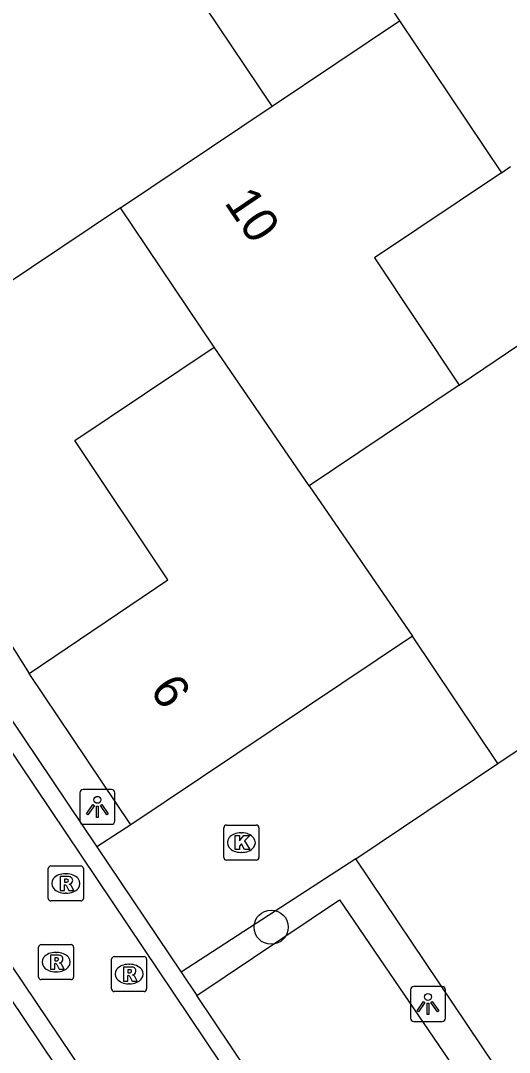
# Model space of a CAD drawing. Extents: x 158797 to 159887, y 384318 to 385255.
# Drawn here: x 159019.09 to 159033.06, y 384534.1 to 384563.59 of the extents above; entities that cross this region are included whole.
import ezdxf

# ---------------------------------------------------------------- set-up
doc = ezdxf.new("R2010")
doc.units = 0
for name, color, linetype in [('IMGEO_Boom', 7, 'Continuous'), ('IMGEO_Groenvoorziening', 7, 'Continuous'), ('IMGEO_Kolk', 7, 'Continuous'), ('IMGEO_Lichtpunt', 7, 'Continuous'), ('IMGEO_Pand', 7, 'Continuous'), ('IMGEO_Pand_nummerreeks', 7, 'Continuous'), ('IMGEO_Parkeervlak_open', 7, 'Continuous'), ('IMGEO_Rijbaan_lokaal_open', 7, 'Continuous'), ('IMGEO_Rioolput', 7, 'Continuous')]:
    doc.layers.add(name, color=color, linetype=linetype)

msp = doc.modelspace()

# ---------------------------------------------------------------- linework, layer by layer
at = {"layer": 'IMGEO_Boom'}
msp.add_circle((159026.251, 384537.676), 0.489, dxfattribs=at)
at = {"layer": 'IMGEO_Groenvoorziening'}
for points in [[(159012.619, 384563.544), (159011.406, 384562.806), (159008.615, 384560.926), (159018.711, 384545.927), (159019.336, 384544.929)], [(159022.243, 384540.599), (159021.267, 384539.976)], [(159028.673, 384539.626), (159023.676, 384536.39)]]:
    msp.add_lwpolyline(points, dxfattribs=at)
at = {"layer": 'IMGEO_Kolk'}
for p, q in [((159024.899, 384539.668), (159024.899, 384540.52)), ((159024.974, 384540.594), (159025.826, 384540.594)), ((159025.9, 384540.52), (159025.9, 384539.668)), ((159025.387, 384540.374), (159025.412, 384540.374)), ((159025.41, 384539.814), (159025.385, 384539.814)), ((159025.826, 384539.594), (159024.974, 384539.594))]:
    msp.add_line(p, q, dxfattribs=at)
for points in [[(159024.899, 384539.668), (159024.899, 384540.52)], [(159024.974, 384540.594), (159025.826, 384540.594)], [(159025.9, 384540.52), (159025.9, 384539.668)], [(159025.22, 384540.294), (159025.343, 384540.294), (159025.343, 384540.143), (159025.473, 384540.294), (159025.637, 384540.294), (159025.491, 384540.143), (159025.644, 384539.894), (159025.492, 384539.894), (159025.407, 384540.058), (159025.343, 384539.991), (159025.343, 384539.894), (159025.22, 384539.894), (159025.22, 384540.294)], [(159025.826, 384539.594), (159024.974, 384539.594)]]:
    msp.add_lwpolyline(points, dxfattribs=at)
for centre, start, end in [((159024.976, 384540.518), 91.552, 178.448), ((159024.976, 384540.518), 91.552, 178.448), ((159025.824, 384540.518), 1.552, 88.448), ((159025.824, 384540.518), 1.552, 88.448), ((159024.976, 384539.67), 181.552, 268.448), ((159024.976, 384539.67), 181.552, 268.448), ((159025.824, 384539.67), 271.552, 358.448), ((159025.824, 384539.67), 271.552, 358.448)]:
    msp.add_arc(centre, 0.0765, start, end, dxfattribs=at)
for centre, major_axis, ratio, start_param, end_param in [((159025.386, 384540.094), (-0.387, 0.002), 0.722429, 4.712389, 7.853982), ((159025.411, 384540.094), (-0.39, 0.002), 0.717154, 1.570796, 4.712389)]:
    msp.add_ellipse(centre, major_axis=major_axis, ratio=ratio, start_param=start_param, end_param=end_param, dxfattribs=at)
at = {"layer": 'IMGEO_Lichtpunt'}
for p, q in [((159021.689, 384541.614), (159020.881, 384541.614)), ((159021.689, 384541.614), (159020.881, 384541.614)), ((159020.787, 384541.519), (159020.787, 384540.712)), ((159020.787, 384541.519), (159020.787, 384540.712)), ((159021.783, 384540.712), (159021.783, 384541.519)), ((159021.783, 384540.712), (159021.783, 384541.519)), ((159020.881, 384540.618), (159021.689, 384540.618)), ((159020.881, 384540.618), (159021.689, 384540.618)), ((159031.133, 384535.98), (159030.325, 384535.98)), ((159031.133, 384535.98), (159030.325, 384535.98)), ((159030.231, 384535.885), (159030.231, 384535.078)), ((159030.231, 384535.885), (159030.231, 384535.078)), ((159031.227, 384535.078), (159031.227, 384535.885)), ((159031.227, 384535.078), (159031.227, 384535.885)), ((159030.325, 384534.984), (159031.133, 384534.984)), ((159030.325, 384534.984), (159031.133, 384534.984))]:
    msp.add_line(p, q, dxfattribs=at)
for points in [[(159021.161, 384541.183), (159021.2, 384541.155), (159021.012, 384540.893), (159020.974, 384540.92), (159021.161, 384541.183)], [(159021.263, 384541.135), (159021.31, 384541.135), (159021.31, 384540.813), (159021.263, 384540.813), (159021.263, 384541.135)], [(159021.373, 384541.155), (159021.411, 384541.182), (159021.598, 384540.92), (159021.559, 384540.892), (159021.373, 384541.155)], [(159030.605, 384535.549), (159030.644, 384535.521), (159030.456, 384535.259), (159030.418, 384535.286), (159030.605, 384535.549)], [(159030.707, 384535.501), (159030.754, 384535.501), (159030.754, 384535.179), (159030.707, 384535.179), (159030.707, 384535.501)], [(159030.817, 384535.521), (159030.855, 384535.548), (159031.042, 384535.286), (159031.003, 384535.258), (159030.817, 384535.521)]]:
    msp.add_lwpolyline(points, dxfattribs=at)
for centre in [(159021.286, 384541.317), (159030.73, 384535.683)]:
    msp.add_circle(centre, 0.0994, dxfattribs=at)
for centre, start, end in [((159020.881, 384541.519), 90, 180), ((159020.881, 384541.519), 90, 180), ((159021.689, 384541.519), 0, 90), ((159021.689, 384541.519), 0, 90), ((159020.881, 384540.712), 180, 270), ((159020.881, 384540.712), 180, 270), ((159021.689, 384540.712), 270, 0), ((159021.689, 384540.712), 270, 360), ((159030.325, 384535.885), 90, 180), ((159030.325, 384535.885), 90, 180), ((159031.133, 384535.885), 0, 90), ((159031.133, 384535.885), 0, 90), ((159030.325, 384535.078), 180, 270), ((159030.325, 384535.078), 180, 270), ((159031.133, 384535.078), 270, 0), ((159031.133, 384535.078), 270, 360)]:
    msp.add_arc(centre, 0.0946, start, end, dxfattribs=at)
at = {"layer": 'IMGEO_Pand'}
for points in [[(159026.279, 384561.149), (159020.93, 384569.121)], [(159027.243, 384567.576), (159029.917, 384563.59)], [(159021.947, 384558.243), (159018.565, 384555.974), (159016.116, 384559.624), (159015.511, 384559.217), (159012.619, 384563.544)], [(159026.279, 384561.149), (159029.917, 384563.59)], [(159029.917, 384563.59), (159032.832, 384559.245)], [(159021.947, 384558.243), (159026.279, 384561.149)], [(159032.832, 384559.245), (159033.092, 384559.419)], [(159032.832, 384559.245), (159029.208, 384556.813), (159031.625, 384553.175)], [(159024.62, 384554.26), (159021.947, 384558.243)], [(159031.625, 384553.175), (159035.528, 384555.808)], [(159019.336, 384544.929), (159023.301, 384547.602), (159020.645, 384551.588), (159024.62, 384554.26)], [(159027.338, 384550.298), (159024.62, 384554.26)], [(159031.625, 384553.175), (159027.338, 384550.298)], [(159027.338, 384550.298), (159030.291, 384545.993)], [(159030.291, 384545.993), (159022.243, 384540.599)], [(159032.731, 384542.352), (159030.291, 384545.993)], [(159032.731, 384542.352), (159036.989, 384545.209)], [(159022.243, 384540.599), (159019.336, 384544.929)], [(159028.673, 384539.626), (159032.731, 384542.352)], [(159034.254, 384531.318), (159028.673, 384539.626)]]:
    msp.add_lwpolyline(points, dxfattribs=at)
at = {"layer": 'IMGEO_Parkeervlak_open'}
msp.add_lwpolyline([(159024.124, 384535.723), (159028.202, 384538.462), (159035.573, 384527.64), (159031.416, 384524.856)], dxfattribs=at)
at = {"layer": 'IMGEO_Rijbaan_lokaal_open'}
for points in [[(158998.676, 384566.552), (159028.191, 384522.653), (159028.718, 384521.856)], [(159028.203, 384521.638), (158998.536, 384565.846)], [(159031.322, 384524.068), (159030.999, 384524.567), (159006.23, 384561.461), (159006.646, 384561.748)], [(159006.939, 384561.31), (159021.267, 384539.976)], [(159021.267, 384539.976), (159023.676, 384536.39)], [(159023.676, 384536.39), (159024.124, 384535.723)], [(159031.416, 384524.856), (159024.124, 384535.723)]]:
    msp.add_lwpolyline(points, dxfattribs=at)
at = {"layer": 'IMGEO_Rioolput'}
for p, q in [((159019.884, 384538.5), (159019.884, 384539.352)), ((159019.959, 384539.426), (159020.811, 384539.426)), ((159020.885, 384539.352), (159020.885, 384538.5)), ((159020.372, 384539.206), (159020.397, 384539.206)), ((159020.395, 384538.646), (159020.37, 384538.646)), ((159020.811, 384538.426), (159019.959, 384538.426)), ((159019.682, 384537.177), (159020.534, 384537.177)), ((159019.607, 384536.251), (159019.607, 384537.103)), ((159020.095, 384536.957), (159020.12, 384536.957)), ((159020.608, 384537.103), (159020.608, 384536.251)), ((159021.692, 384535.91), (159021.692, 384536.762)), ((159021.767, 384536.836), (159022.619, 384536.836)), ((159022.18, 384536.616), (159022.205, 384536.616)), ((159022.693, 384536.762), (159022.693, 384535.91)), ((159020.118, 384536.397), (159020.093, 384536.397)), ((159020.534, 384536.177), (159019.682, 384536.177)), ((159022.203, 384536.056), (159022.178, 384536.056)), ((159022.619, 384535.836), (159021.767, 384535.836))]:
    msp.add_line(p, q, dxfattribs=at)
for points in [[(159019.884, 384538.5), (159019.884, 384539.352)], [(159019.959, 384539.426), (159020.811, 384539.426)], [(159020.885, 384539.352), (159020.885, 384538.5)], [(159020.473, 384539.124), (159020.221, 384539.126), (159020.221, 384538.726)], [(159020.399, 384539.045), (159020.345, 384539.045), (159020.345, 384538.964)], [(159020.345, 384538.964), (159020.397, 384538.964)], [(159020.221, 384538.726), (159020.345, 384538.726), (159020.345, 384538.888), (159020.356, 384538.888)], [(159020.403, 384538.859), (159020.474, 384538.726), (159020.614, 384538.726), (159020.549, 384538.852)], [(159020.811, 384538.426), (159019.959, 384538.426)], [(159019.682, 384537.177), (159020.534, 384537.177)], [(159019.607, 384536.251), (159019.607, 384537.103)], [(159020.196, 384536.875), (159019.944, 384536.877), (159019.944, 384536.477)], [(159020.608, 384537.103), (159020.608, 384536.251)], [(159019.944, 384536.477), (159020.068, 384536.477), (159020.068, 384536.639), (159020.079, 384536.639)], [(159020.122, 384536.796), (159020.068, 384536.796), (159020.068, 384536.715)], [(159020.068, 384536.715), (159020.12, 384536.715)], [(159020.126, 384536.61), (159020.197, 384536.477), (159020.337, 384536.477), (159020.272, 384536.603)], [(159021.692, 384535.91), (159021.692, 384536.762)], [(159021.767, 384536.836), (159022.619, 384536.836)], [(159022.693, 384536.762), (159022.693, 384535.91)], [(159022.281, 384536.534), (159022.029, 384536.536), (159022.029, 384536.136)], [(159022.029, 384536.136), (159022.153, 384536.136), (159022.153, 384536.298), (159022.164, 384536.298)], [(159022.207, 384536.455), (159022.153, 384536.455), (159022.153, 384536.374)], [(159022.153, 384536.374), (159022.205, 384536.374)], [(159022.211, 384536.269), (159022.282, 384536.136), (159022.422, 384536.136), (159022.357, 384536.262)], [(159020.534, 384536.177), (159019.682, 384536.177)], [(159022.619, 384535.836), (159021.767, 384535.836)]]:
    msp.add_lwpolyline(points, dxfattribs=at)
for centre, radius, start, end in [((159019.961, 384539.35), 0.0765, 91.552, 178.448), ((159019.961, 384539.35), 0.0765, 91.552, 178.448), ((159020.809, 384539.35), 0.0765, 1.552, 88.448), ((159020.809, 384539.35), 0.0765, 1.552, 88.448), ((159020.381, 384539.153), 0.19, 274.7715, 282.9687), ((159020.405, 384538.949), 0.0964, 77.0061, 93.1865), ((159020.419, 384539.006), 0.0378, 276.6634, 79.6772), ((159020.472, 384539.014), 0.109, 350.3612, 89.416), ((159020.47, 384539.014), 0.112, 277.5842, 350.9817), ((159020.355, 384538.835), 0.0533, 26.0293, 88.6989), ((159020.454, 384538.799), 0.108, 29.5134, 73.7905), ((159019.961, 384538.502), 0.0765, 181.552, 268.448), ((159019.961, 384538.502), 0.0765, 181.552, 268.448), ((159020.809, 384538.502), 0.0765, 271.552, 358.448), ((159020.809, 384538.502), 0.0765, 271.552, 358.448), ((159019.684, 384537.101), 0.0765, 91.552, 178.448), ((159019.684, 384537.101), 0.0765, 91.552, 178.448), ((159020.532, 384537.101), 0.0765, 1.552, 88.448), ((159020.532, 384537.101), 0.0765, 1.552, 88.448), ((159020.195, 384536.765), 0.109, 350.3612, 89.416), ((159020.078, 384536.586), 0.0533, 26.0293, 88.6989), ((159020.104, 384536.904), 0.19, 274.7715, 282.9687), ((159020.128, 384536.7), 0.0964, 77.0061, 93.1865), ((159020.142, 384536.757), 0.0378, 276.6634, 79.6772), ((159020.193, 384536.765), 0.112, 277.5842, 350.9817), ((159020.177, 384536.55), 0.108, 29.5134, 73.7905), ((159021.769, 384536.76), 0.0765, 91.552, 178.448), ((159021.769, 384536.76), 0.0765, 91.552, 178.448), ((159022.617, 384536.76), 0.0765, 1.552, 88.448), ((159022.617, 384536.76), 0.0765, 1.552, 88.448), ((159022.163, 384536.245), 0.0533, 26.0293, 88.6989), ((159022.189, 384536.563), 0.19, 274.7715, 282.9687), ((159022.213, 384536.359), 0.0964, 77.0061, 93.1865), ((159022.227, 384536.416), 0.0378, 276.6634, 79.6772), ((159022.28, 384536.424), 0.109, 350.3612, 89.416), ((159022.278, 384536.424), 0.112, 277.5842, 350.9817), ((159022.262, 384536.209), 0.108, 29.5134, 73.7905), ((159019.684, 384536.253), 0.0765, 181.552, 268.448), ((159019.684, 384536.253), 0.0765, 181.552, 268.448), ((159020.532, 384536.253), 0.0765, 271.552, 358.448), ((159020.532, 384536.253), 0.0765, 271.552, 358.448), ((159021.769, 384535.912), 0.0765, 181.552, 268.448), ((159021.769, 384535.912), 0.0765, 181.552, 268.448), ((159022.617, 384535.912), 0.0765, 271.552, 358.448), ((159022.617, 384535.912), 0.0765, 271.552, 358.448)]:
    msp.add_arc(centre, radius, start, end, dxfattribs=at)
for centre, major_axis, ratio, start_param, end_param in [((159020.371, 384538.926), (-0.387, 0.002), 0.722429, 4.712389, 7.853982), ((159020.396, 384538.926), (-0.39, 0.002), 0.717154, 1.570796, 4.712389), ((159020.094, 384536.677), (-0.387, 0.002), 0.722429, 4.712389, 7.853982), ((159020.119, 384536.677), (-0.39, 0.002), 0.717154, 1.570796, 4.712389), ((159022.179, 384536.336), (-0.387, 0.002), 0.722429, 4.712389, 7.853982), ((159022.204, 384536.336), (-0.39, 0.002), 0.717154, 1.570796, 4.712389)]:
    msp.add_ellipse(centre, major_axis=major_axis, ratio=ratio, start_param=start_param, end_param=end_param, dxfattribs=at)

# ---------------------------------------------------------------- texts
at = {"layer": 'IMGEO_Pand_nummerreeks'}
for s, rotation, p in [('10', 304.0776, (159024.894, 384558.39)), ('6', 304.0635, (159022.763, 384544.46))]:
    msp.add_text(s, height=1, rotation=rotation, dxfattribs=at).set_placement(p)

doc.saveas('drawing.dxf')
